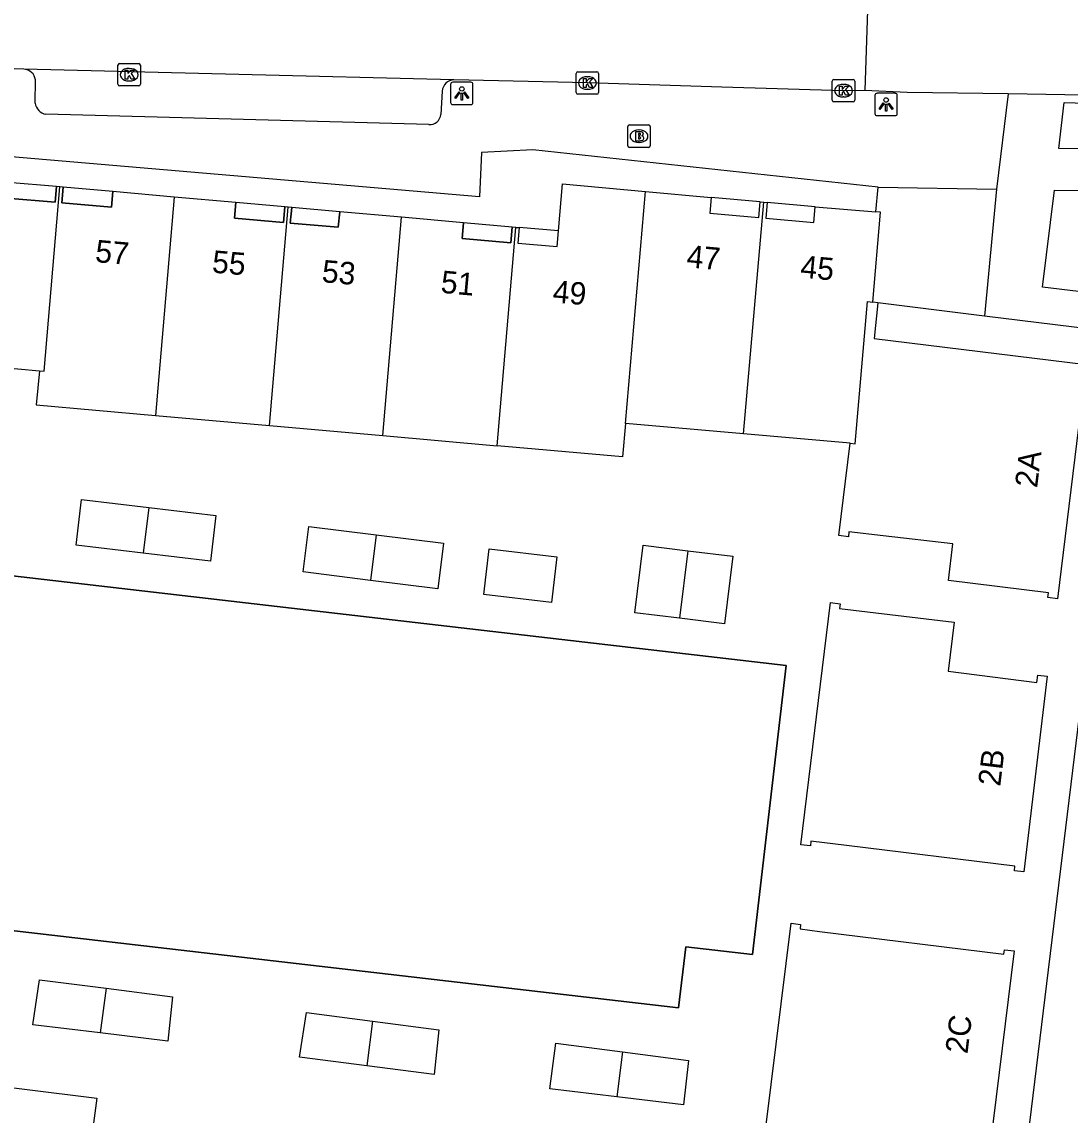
# Model space of a CAD drawing. Extents: x 161696 to 162377, y 380761 to 381673.
# Drawn here: x 162094.11 to 162140.85, y 381558.89 to 381607.67 of the extents above; entities that cross this region are included whole.
import ezdxf

# ---------------------------------------------------------------- set-up
doc = ezdxf.new("R2010")
doc.units = 0
for name, color, linetype in [('IMGEO_Brandkraan', 7, 'Continuous'), ('IMGEO_Groenvoorziening', 7, 'Continuous'), ('IMGEO_Kolk', 7, 'Continuous'), ('IMGEO_Lichtpunt', 7, 'Continuous'), ('IMGEO_Pand', 7, 'Continuous'), ('IMGEO_Pand_nummerreeks', 7, 'Continuous'), ('IMGEO_Pand_overbouw', 7, 'Continuous'), ('IMGEO_Parkeervlak_gesloten', 7, 'Continuous'), ('IMGEO_Rijbaan_lokaal_gesloten', 7, 'Continuous'), ('IMGEO_Rijbaan_lokaal_open', 7, 'Continuous'), ('IMGEO_Verkeerseiland_groen', 7, 'Continuous'), ('IMGEO_Voetpad_open', 7, 'Continuous')]:
    doc.layers.add(name, color=color, linetype=linetype)

msp = doc.modelspace()

# ---------------------------------------------------------------- linework, layer by layer
at = {"layer": 'IMGEO_Brandkraan'}
for p, q in [((162121.126, 381602.141), (162121.126, 381602.993)), ((162121.201, 381603.067), (162122.053, 381603.067)), ((162122.127, 381602.993), (162122.127, 381602.141)), ((162121.614, 381602.847), (162121.639, 381602.847)), ((162122.053, 381602.067), (162121.201, 381602.067)), ((162121.637, 381602.287), (162121.612, 381602.287))]:
    msp.add_line(p, q, dxfattribs=at)
for points in [[(162121.126, 381602.141), (162121.126, 381602.993)], [(162121.201, 381603.067), (162122.053, 381603.067)], [(162122.127, 381602.993), (162122.127, 381602.141)], [(162121.474, 381602.767), (162121.474, 381602.367), (162121.687, 381602.367)], [(162121.705, 381602.767), (162121.474, 381602.767)], [(162121.653, 381602.686), (162121.599, 381602.686), (162121.599, 381602.61)], [(162121.599, 381602.61), (162121.652, 381602.61)], [(162121.661, 381602.534), (162121.599, 381602.534), (162121.599, 381602.453)], [(162122.053, 381602.067), (162121.201, 381602.067)], [(162121.599, 381602.453), (162121.661, 381602.453)]]:
    msp.add_lwpolyline(points, dxfattribs=at)
for centre, radius, start, end in [((162121.203, 381602.991), 0.0765, 91.552, 178.448), ((162121.203, 381602.991), 0.0765, 91.552, 178.448), ((162122.051, 381602.991), 0.0765, 1.552, 88.448), ((162122.051, 381602.991), 0.0765, 1.552, 88.448), ((162121.654, 381602.648), 0.0379, 267.8285, 90.9355), ((162121.662, 381602.493), 0.0404, 269.8759, 90.5077), ((162121.709, 381602.622), 0.145, 59.4692, 91.5367), ((162121.734, 381602.669), 0.0922, 285.5137, 58.1501), ((162121.739, 381602.477), 0.105, 301.3115, 78.989), ((162121.203, 381602.143), 0.0765, 181.552, 268.448), ((162121.203, 381602.143), 0.0765, 181.552, 268.448), ((162121.693, 381602.618), 0.251, 268.6676, 293.5347), ((162122.051, 381602.143), 0.0765, 271.552, 358.448), ((162122.051, 381602.143), 0.0765, 271.552, 358.448)]:
    msp.add_arc(centre, radius, start, end, dxfattribs=at)
for centre, major_axis, ratio, start_param, end_param in [((162121.613, 381602.567), (-0.387, 0.002), 0.722429, 4.712389, 7.853982), ((162121.638, 381602.567), (-0.39, 0.002), 0.717154, 1.570796, 4.712389)]:
    msp.add_ellipse(centre, major_axis=major_axis, ratio=ratio, start_param=start_param, end_param=end_param, dxfattribs=at)
at = {"layer": 'IMGEO_Groenvoorziening'}
msp.add_lwpolyline([(162136.976, 381541.492), (162143.359, 381593.766)], dxfattribs=at)
at = {"layer": 'IMGEO_Kolk'}
for p, q in [((162098.392, 381604.883), (162098.392, 381605.735)), ((162098.467, 381605.809), (162099.319, 381605.809)), ((162098.88, 381605.589), (162098.905, 381605.589)), ((162099.393, 381605.735), (162099.393, 381604.883)), ((162118.901, 381605.44), (162119.753, 381605.44)), ((162098.903, 381605.029), (162098.878, 381605.029)), ((162118.826, 381604.514), (162118.826, 381605.366)), ((162119.314, 381605.22), (162119.339, 381605.22)), ((162119.827, 381605.366), (162119.827, 381604.514)), ((162130.248, 381604.171), (162130.248, 381605.023)), ((162130.323, 381605.097), (162131.175, 381605.097)), ((162131.249, 381605.023), (162131.249, 381604.171)), ((162099.319, 381604.809), (162098.467, 381604.809)), ((162119.753, 381604.44), (162118.901, 381604.44)), ((162119.337, 381604.66), (162119.312, 381604.66)), ((162130.736, 381604.877), (162130.761, 381604.877)), ((162131.175, 381604.097), (162130.323, 381604.097)), ((162130.759, 381604.317), (162130.734, 381604.317))]:
    msp.add_line(p, q, dxfattribs=at)
for points in [[(162098.392, 381604.883), (162098.392, 381605.735)], [(162098.467, 381605.809), (162099.319, 381605.809)], [(162098.713, 381605.509), (162098.836, 381605.509), (162098.836, 381605.358), (162098.966, 381605.509), (162099.13, 381605.509), (162098.984, 381605.358), (162099.137, 381605.109), (162098.985, 381605.109), (162098.9, 381605.273), (162098.836, 381605.206), (162098.836, 381605.109), (162098.713, 381605.109), (162098.713, 381605.509)], [(162099.393, 381605.735), (162099.393, 381604.883)], [(162118.901, 381605.44), (162119.753, 381605.44)], [(162118.826, 381604.514), (162118.826, 381605.366)], [(162119.147, 381605.14), (162119.27, 381605.14), (162119.27, 381604.989), (162119.4, 381605.14), (162119.564, 381605.14), (162119.418, 381604.989), (162119.571, 381604.74), (162119.419, 381604.74), (162119.334, 381604.904), (162119.27, 381604.837), (162119.27, 381604.74), (162119.147, 381604.74), (162119.147, 381605.14)], [(162119.827, 381605.366), (162119.827, 381604.514)], [(162130.248, 381604.171), (162130.248, 381605.023)], [(162130.323, 381605.097), (162131.175, 381605.097)], [(162131.249, 381605.023), (162131.249, 381604.171)], [(162099.319, 381604.809), (162098.467, 381604.809)], [(162119.753, 381604.44), (162118.901, 381604.44)], [(162130.569, 381604.797), (162130.692, 381604.797), (162130.692, 381604.646), (162130.822, 381604.797), (162130.986, 381604.797), (162130.84, 381604.646), (162130.993, 381604.397), (162130.841, 381604.397), (162130.756, 381604.561), (162130.692, 381604.494), (162130.692, 381604.397), (162130.569, 381604.397), (162130.569, 381604.797)], [(162131.175, 381604.097), (162130.323, 381604.097)]]:
    msp.add_lwpolyline(points, dxfattribs=at)
for centre, start, end in [((162098.469, 381605.733), 91.552, 178.448), ((162098.469, 381605.733), 91.552, 178.448), ((162099.317, 381605.733), 1.552, 88.448), ((162099.317, 381605.733), 1.552, 88.448), ((162118.903, 381605.364), 91.552, 178.448), ((162118.903, 381605.364), 91.552, 178.448), ((162119.751, 381605.364), 1.552, 88.448), ((162119.751, 381605.364), 1.552, 88.448), ((162130.325, 381605.021), 91.552, 178.448), ((162130.325, 381605.021), 91.552, 178.448), ((162131.173, 381605.021), 1.552, 88.448), ((162131.173, 381605.021), 1.552, 88.448), ((162098.469, 381604.885), 181.552, 268.448), ((162098.469, 381604.885), 181.552, 268.448), ((162099.317, 381604.885), 271.552, 358.448), ((162099.317, 381604.885), 271.552, 358.448), ((162118.903, 381604.516), 181.552, 268.448), ((162118.903, 381604.516), 181.552, 268.448), ((162119.751, 381604.516), 271.552, 358.448), ((162119.751, 381604.516), 271.552, 358.448), ((162130.325, 381604.173), 181.552, 268.448), ((162130.325, 381604.173), 181.552, 268.448), ((162131.173, 381604.173), 271.552, 358.448), ((162131.173, 381604.173), 271.552, 358.448)]:
    msp.add_arc(centre, 0.0765, start, end, dxfattribs=at)
for centre, major_axis, ratio, start_param, end_param in [((162098.879, 381605.309), (-0.387, 0.002), 0.722429, 4.712389, 7.853982), ((162098.904, 381605.309), (-0.39, 0.002), 0.717154, 1.570796, 4.712389), ((162119.313, 381604.94), (-0.387, 0.002), 0.722429, 4.712389, 7.853982), ((162119.338, 381604.94), (-0.39, 0.002), 0.717154, 1.570796, 4.712389), ((162130.735, 381604.597), (-0.387, 0.002), 0.722429, 4.712389, 7.853982), ((162130.76, 381604.597), (-0.39, 0.002), 0.717154, 1.570796, 4.712389)]:
    msp.add_ellipse(centre, major_axis=major_axis, ratio=ratio, start_param=start_param, end_param=end_param, dxfattribs=at)
at = {"layer": 'IMGEO_Lichtpunt'}
for p, q in [((162114.128, 381604.972), (162113.32, 381604.972)), ((162114.128, 381604.972), (162113.32, 381604.972)), ((162113.226, 381604.877), (162113.226, 381604.07)), ((162113.226, 381604.877), (162113.226, 381604.07)), ((162114.222, 381604.07), (162114.222, 381604.877)), ((162114.222, 381604.07), (162114.222, 381604.877)), ((162133.051, 381604.479), (162132.243, 381604.479)), ((162133.051, 381604.479), (162132.243, 381604.479)), ((162113.32, 381603.976), (162114.128, 381603.976)), ((162113.32, 381603.976), (162114.128, 381603.976)), ((162132.149, 381604.384), (162132.149, 381603.577)), ((162132.149, 381604.384), (162132.149, 381603.577)), ((162133.145, 381603.577), (162133.145, 381604.384)), ((162133.145, 381603.577), (162133.145, 381604.384)), ((162132.243, 381603.483), (162133.051, 381603.483)), ((162132.243, 381603.483), (162133.051, 381603.483))]:
    msp.add_line(p, q, dxfattribs=at)
for points in [[(162113.6, 381604.541), (162113.639, 381604.513), (162113.451, 381604.251), (162113.413, 381604.278), (162113.6, 381604.541)], [(162113.702, 381604.493), (162113.749, 381604.493), (162113.749, 381604.171), (162113.702, 381604.171), (162113.702, 381604.493)], [(162113.812, 381604.513), (162113.85, 381604.54), (162114.037, 381604.278), (162113.998, 381604.25), (162113.812, 381604.513)], [(162132.523, 381604.048), (162132.562, 381604.02), (162132.374, 381603.758), (162132.336, 381603.785), (162132.523, 381604.048)], [(162132.625, 381604), (162132.672, 381604), (162132.672, 381603.678), (162132.625, 381603.678), (162132.625, 381604)], [(162132.735, 381604.02), (162132.773, 381604.047), (162132.96, 381603.785), (162132.921, 381603.757), (162132.735, 381604.02)]]:
    msp.add_lwpolyline(points, dxfattribs=at)
for centre in [(162113.725, 381604.675), (162132.648, 381604.182)]:
    msp.add_circle(centre, 0.0994, dxfattribs=at)
for centre, start, end in [((162113.32, 381604.877), 90, 180), ((162113.32, 381604.877), 90, 180), ((162114.128, 381604.877), 0, 90), ((162114.128, 381604.877), 0, 90), ((162132.243, 381604.384), 90, 180), ((162132.243, 381604.384), 90, 180), ((162133.051, 381604.384), 0, 90), ((162133.051, 381604.384), 0, 90), ((162113.32, 381604.07), 180, 270), ((162113.32, 381604.07), 180, 270), ((162114.128, 381604.07), 270, 0), ((162114.128, 381604.07), 270, 360), ((162132.243, 381603.577), 180, 270), ((162132.243, 381603.577), 180, 270), ((162133.051, 381603.577), 270, 0), ((162133.051, 381603.577), 270, 360)]:
    msp.add_arc(centre, 0.0946, start, end, dxfattribs=at)
at = {"layer": 'IMGEO_Pand'}
for points in [[(162095.799, 381600.303), (162095.644, 381600.317), (162095.584, 381599.619), (162093.428, 381599.805), (162093.489, 381600.502), (162090.7, 381600.761)], [(162094.886, 381592.102), (162095.098, 381592.083), (162095.799, 381600.303)], [(162100.901, 381599.848), (162098.16, 381600.094), (162098.099, 381599.397), (162095.891, 381599.592), (162095.953, 381600.289), (162095.799, 381600.303)], [(162116.132, 381598.495), (162116.288, 381598.486), (162116.229, 381597.789), (162117.978, 381597.641), (162118.037, 381598.338), (162118.221, 381600.439), (162121.922, 381600.101)], [(162121.023, 381589.743), (162121.922, 381600.101)], [(162121.922, 381600.101), (162124.845, 381599.835), (162124.781, 381599.138), (162126.969, 381598.939), (162127.033, 381599.636), (162127.188, 381599.622)], [(162100.901, 381599.848), (162100.071, 381590.113)], [(162105.985, 381599.402), (162105.83, 381599.416), (162105.77, 381598.719), (162103.581, 381598.906), (162103.641, 381599.603), (162100.901, 381599.848)], [(162126.29, 381589.281), (162127.188, 381599.622)], [(162127.188, 381599.622), (162127.342, 381599.608), (162127.279, 381598.911), (162129.418, 381598.716), (162129.481, 381599.413), (162132.193, 381599.187)], [(162105.155, 381589.661), (162105.985, 381599.402)], [(162111.039, 381598.95), (162108.279, 381599.198), (162108.217, 381598.501), (162106.078, 381598.689), (162106.139, 381599.387), (162105.985, 381599.402)], [(162132.052, 381595.162), (162132.4, 381599.17), (162132.193, 381599.187)], [(162110.209, 381589.211), (162111.039, 381598.95)], [(162116.132, 381598.495), (162115.975, 381598.504), (162115.912, 381597.807), (162113.735, 381598.004), (162113.798, 381598.701), (162111.039, 381598.95)], [(162115.302, 381588.758), (162116.132, 381598.495)], [(162131.042, 381588.864), (162131.264, 381588.844), (162131.816, 381595.194), (162132.052, 381595.162)], [(162132.285, 381595.13), (162132.052, 381595.162)], [(162132.285, 381595.13), (162132.116, 381593.548), (162141.567, 381592.377), (162140.29, 381581.931), (162139.863, 381581.983), (162139.89, 381582.201), (162135.43, 381582.744), (162135.619, 381584.374), (162132.518, 381584.732), (162130.99, 381584.909), (162130.965, 381584.698), (162130.54, 381584.753), (162131.042, 381588.864)], [(162090.205, 381592.517), (162092.95, 381592.274), (162094.886, 381592.102)], [(162094.886, 381592.102), (162094.738, 381590.587), (162100.071, 381590.113)], [(162100.071, 381590.113), (162105.155, 381589.661)], [(162105.155, 381589.661), (162110.209, 381589.211)], [(162121.023, 381589.743), (162120.894, 381588.261), (162115.302, 381588.758)], [(162126.29, 381589.281), (162121.023, 381589.743)], [(162110.209, 381589.211), (162115.302, 381588.758)], [(162131.042, 381588.864), (162126.29, 381589.281)], [(162099.52, 381583.966), (162096.526, 381584.323), (162096.769, 381586.359), (162099.771, 381586.001)], [(162099.771, 381586.001), (162102.756, 381585.645), (162102.513, 381583.609), (162099.52, 381583.966)], [(162099.771, 381586.001), (162099.52, 381583.966)], [(162109.654, 381582.751), (162106.655, 381583.124), (162106.908, 381585.158), (162109.904, 381584.785)], [(162109.904, 381584.785), (162112.905, 381584.412), (162112.652, 381582.378), (162109.654, 381582.751)], [(162109.904, 381584.785), (162109.654, 381582.751)], [(162117.718, 381581.77), (162114.701, 381582.127), (162114.942, 381584.163), (162117.959, 381583.806), (162117.718, 381581.77)], [(162123.438, 381581.058), (162121.434, 381581.305), (162121.806, 381584.322), (162123.81, 381584.075)], [(162123.81, 381584.075), (162125.814, 381583.828), (162125.442, 381580.811), (162123.438, 381581.058)], [(162123.81, 381584.075), (162123.438, 381581.058)], [(162130.875, 381570.922), (162129.295, 381571.117), (162129.268, 381570.902), (162128.842, 381570.954), (162130.167, 381581.759), (162130.594, 381581.706), (162130.567, 381581.488), (162135.688, 381580.882), (162135.409, 381578.7), (162139.366, 381578.192), (162139.409, 381578.523), (162139.836, 381578.472), (162138.794, 381569.747), (162138.369, 381569.795), (162138.39, 381569.993), (162130.875, 381570.922)], [(162129.563, 381556.575), (162127.534, 381556.824), (162127.507, 381556.606), (162127.081, 381556.659), (162128.409, 381567.457), (162128.835, 381567.404), (162128.81, 381567.198), (162129.674, 381567.091), (162137.899, 381566.071), (162137.93, 381566.272), (162138.352, 381566.22), (162137.287, 381557.541), (162136.86, 381557.593), (162136.887, 381557.812), (162132.914, 381558.379), (162132.646, 381556.196), (162132.142, 381556.258)], [(162097.604, 381562.56), (162094.594, 381562.926), (162094.895, 381564.926), (162097.858, 381564.551)], [(162097.858, 381564.551), (162100.82, 381564.176), (162100.613, 381562.193), (162097.604, 381562.56)], [(162097.858, 381564.551), (162097.604, 381562.56)], [(162109.49, 381561.093), (162106.489, 381561.473), (162106.803, 381563.466), (162109.744, 381563.083)], [(162109.744, 381563.083), (162112.706, 381562.697), (162112.491, 381560.712), (162109.49, 381561.093)], [(162109.744, 381563.083), (162109.49, 381561.093)], [(162120.635, 381559.702), (162117.652, 381560.059), (162117.914, 381562.11), (162120.892, 381561.716)], [(162120.892, 381561.716), (162123.842, 381561.326), (162123.618, 381559.345), (162120.635, 381559.702)], [(162120.892, 381561.716), (162120.635, 381559.702)], [(162090.925, 381558.94), (162091.103, 381560.441), (162097.442, 381559.655), (162097.214, 381557.86)]]:
    msp.add_lwpolyline(points, dxfattribs=at)
at = {"layer": 'IMGEO_Pand_overbouw'}
for points in [[(162095.644, 381600.317), (162093.489, 381600.502), (162093.428, 381599.805), (162095.584, 381599.619)], [(162098.16, 381600.094), (162095.953, 381600.289), (162095.891, 381599.592), (162098.099, 381599.397)], [(162105.83, 381599.416), (162103.641, 381599.603), (162103.581, 381598.906), (162105.77, 381598.719)], [(162127.033, 381599.636), (162124.845, 381599.835), (162124.781, 381599.138), (162126.969, 381598.939)], [(162129.481, 381599.413), (162127.342, 381599.608), (162127.279, 381598.911), (162129.418, 381598.716)], [(162108.279, 381599.198), (162106.139, 381599.387), (162106.078, 381598.689), (162108.217, 381598.501)], [(162115.975, 381598.504), (162113.798, 381598.701), (162113.735, 381598.004), (162115.912, 381597.807)], [(162118.037, 381598.338), (162116.288, 381598.486), (162116.229, 381597.789), (162117.978, 381597.641)]]:
    msp.add_lwpolyline(points, close=True, dxfattribs=at)
at = {"layer": 'IMGEO_Parkeervlak_gesloten'}
for points in [[(162076.87, 381584.9), (162076.7, 381583.452), (162074.249, 381583.747), (162074.069, 381582.19), (162072.821, 381571.426), (162072.606, 381569.571), (162123.394, 381563.682), (162123.71, 381566.406), (162126.692, 381566.06), (162128.186, 381578.95), (162076.87, 381584.9)], [(162076.87, 381584.9), (162128.186, 381578.95), (162126.692, 381566.06), (162123.71, 381566.406), (162123.394, 381563.682), (162072.606, 381569.571), (162072.821, 381571.426)]]:
    msp.add_lwpolyline(points, dxfattribs=at)
at = {"layer": 'IMGEO_Rijbaan_lokaal_gesloten'}
for points in [[(162131.817, 381608.191), (162131.698, 381604.602)], [(162094.189, 381605.562), (162088.479, 381605.752), (162085.433, 381605.856)], [(162113.375, 381605.079), (162094.189, 381605.562)], [(162131.698, 381604.602), (162130.749, 381604.597), (162125.328, 381604.758), (162119.327, 381604.94), (162113.375, 381605.079)]]:
    msp.add_lwpolyline(points, dxfattribs=at)
at = {"layer": 'IMGEO_Rijbaan_lokaal_open'}
for points in [[(162138.096, 381604.455), (162133.584, 381604.52), (162131.698, 381604.602)], [(162164.165, 381604.641), (162160.774, 381604.48), (162155.034, 381604.323), (162148.471, 381604.293), (162140.617, 381604.419), (162138.096, 381604.455)]]:
    msp.add_lwpolyline(points, dxfattribs=at)
at = {"layer": 'IMGEO_Verkeerseiland_groen'}
for points in [[(162132.193, 381599.187), (162132.296, 381600.299)], [(162137.038, 381594.538), (162132.285, 381595.13)]]:
    msp.add_lwpolyline(points, dxfattribs=at)
at = {"layer": 'IMGEO_Voetpad_open'}
for points in [[(162132.296, 381600.299), (162116.888, 381601.956), (162114.598, 381601.834), (162114.509, 381599.867), (162077.801, 381602.999), (162077.615, 381601.149), (162050.093, 381604.479), (162041.528, 381605.503), (162041.289, 381603.455), (162031.544, 381604.588)], [(162094.694, 381604.039), (162094.71, 381605.075)], [(162112.852, 381604.577), (162112.786, 381603.539)], [(162138.096, 381604.455), (162137.574, 381600.207)], [(162140.354, 381602.015), (162140.587, 381604.076), (162143.549, 381603.983), (162146.614, 381603.983), (162146.465, 381601.965), (162140.354, 381602.015)], [(162112.257, 381603.082), (162095.178, 381603.547)], [(162132.296, 381600.299), (162137.574, 381600.207)], [(162137.574, 381600.207), (162137.038, 381594.538)], [(162148.39, 381594.769), (162139.628, 381595.83), (162140.159, 381600.164), (162149.048, 381600.073), (162148.39, 381594.769)], [(162143.359, 381593.766), (162141.761, 381593.961), (162137.038, 381594.538)]]:
    msp.add_lwpolyline(points, dxfattribs=at)
for centre, radius, start, end in [((162094.169, 381605.018), 0.544, 6.0128, 87.8509), ((162113.389, 381604.541), 0.538, 91.476, 176.1766), ((162095.288, 381604.14), 0.603, 189.6037, 259.4571), ((162112.301, 381603.565), 0.485, 264.7639, 356.8832)]:
    msp.add_arc(centre, radius, start, end, dxfattribs=at)

# ---------------------------------------------------------------- texts
at = {"layer": 'IMGEO_Pand_nummerreeks'}
for s, rotation, p in [('57', 354.9465, (162097.352, 381596.953)), ('47', 354.7918, (162123.722, 381596.724)), ('55', 355.1069, (162102.561, 381596.484)), ('45', 354.7804, (162128.797, 381596.263)), ('53', 354.9694, (162107.458, 381596.058)), ('51', 354.8205, (162112.76, 381595.582)), ('49', 355.1528, (162117.752, 381595.151)), ('2A', 83.0216, (162139.38, 381586.851)), ('2B', 83.182, (162137.736, 381573.535)), ('2C', 82.9929, (162136.274, 381561.6))]:
    msp.add_text(s, height=1, rotation=rotation, dxfattribs=at).set_placement(p)

doc.saveas('drawing.dxf')
